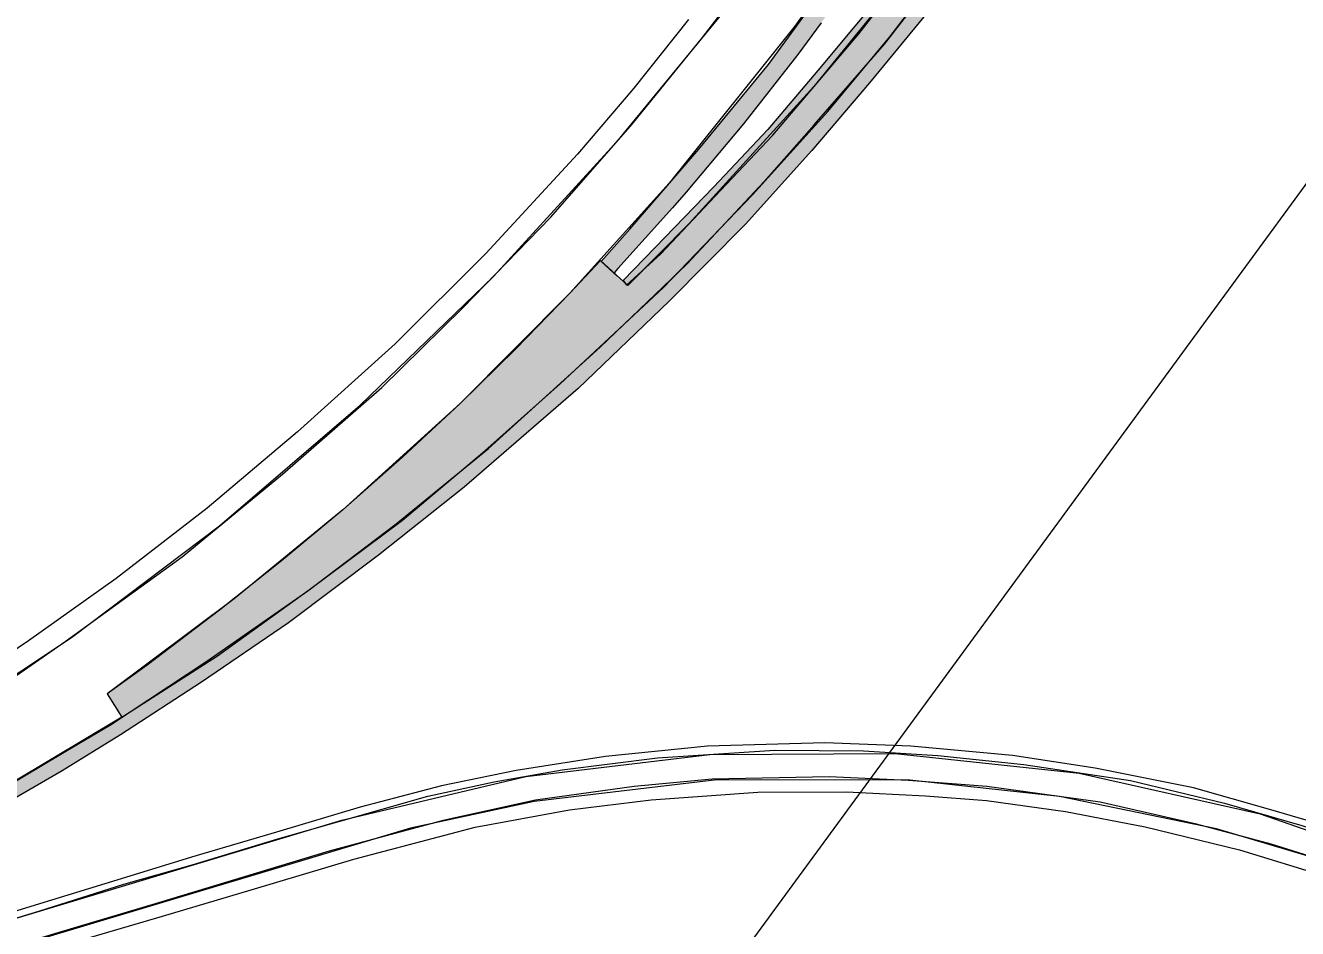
# Model space of a CAD drawing. Extents: x 2356431 to 2371438, y 6972864 to 6982525.
# Drawn here: x 2356633.98 to 2356664.86, y 6974607.35 to 6974629.28 of the extents above; entities that cross this region are included whole.
import ezdxf

# ---------------------------------------------------------------- set-up
doc = ezdxf.new("R2010")
doc.units = 0
doc.header["$LTSCALE"] = 5.6
for name, color, linetype, lineweight in [('1', 7, 'Continuous', 25), ('11', 7, 'Continuous', 13), ('12', 7, 'Continuous', 13), ('13', 7, 'Continuous', 13)]:
    doc.layers.add(name, color=color, linetype=linetype, lineweight=lineweight)

msp = doc.modelspace()

# ---------------------------------------------------------------- hatches: boundary and pattern name
at = {"layer": '11'}
msp.add_hatch(color=256, dxfattribs=at).paths.add_polyline_path([(2356636.312, 6974612.482), (2356638.637, 6974613.978), (2356640.871, 6974615.585), (2356643.129, 6974617.271), (2356645.128, 6974618.953), (2356646.959, 6974620.581), (2356649.468, 6974622.917), (2356651.629, 6974625.171), (2356653.456, 6974627.188), (2356654.961, 6974629.007), (2356655.847, 6974630.168), (2356655.355, 6974630.554), (2356653.117, 6974627.801), (2356650.09, 6974624.472), (2356648.599, 6974622.968), (2356647.937, 6974623.577), (2356647.195, 6974622.783), (2356645.883, 6974621.432), (2356644.528, 6974620.104), (2356643.126, 6974618.799), (2356641.678, 6974617.517), (2356640.234, 6974616.31), (2356638.688, 6974615.08), (2356636.931, 6974613.75), (2356635.957, 6974613.049)])
at = {"layer": '12'}
for points in [[(2356661.208, 6974643.709), (2356661.765, 6974643.632), (2356661.674, 6974643.644), (2356661.612, 6974643.526), (2356661.481, 6974643.22), (2356660.953, 6974642.055), (2356659.87, 6974639.89), (2356659.132, 6974638.464), (2356658.602, 6974637.519), (2356657.738, 6974636.013), (2356656.951, 6974634.745), (2356656.449, 6974633.918), (2356655.841, 6974632.98), (2356654.784, 6974631.417), (2356653.296, 6974629.347), (2356652.723, 6974628.578), (2356651.404, 6974626.891), (2356650.019, 6974625.233), (2356649.685, 6974624.848), (2356648.356, 6974623.375), (2356648.264, 6974623.271), (2356648.343, 6974623.191), (2356647.956, 6974623.552), (2356648.649, 6974624.334), (2356650.326, 6974626.273), (2356652.017, 6974628.332), (2356653.757, 6974630.722), (2356655.174, 6974632.751), (2356656.866, 6974635.459), (2356658.4, 6974638.088), (2356658.955, 6974639.092), (2356659.718, 6974640.556), (2356660.488, 6974642.091)], [(2356663.211, 6974643.395), (2356662.561, 6974642.113), (2356662.061, 6974641.175), (2356661.164, 6974639.546), (2356660.252, 6974637.995), (2356659.834, 6974637.305), (2356658.515, 6974635.212), (2356656.959, 6974632.977), (2356654.965, 6974630.299), (2356653.212, 6974628.186), (2356652.002, 6974626.756), (2356650.691, 6974625.365), (2356649.259, 6974623.888), (2356648.486, 6974623.086), (2356648.568, 6974622.972), (2356649.404, 6974623.738), (2356650.853, 6974625.269), (2356652.119, 6974626.615), (2356654.206, 6974629.079), (2356655.686, 6974630.984), (2356657.602, 6974633.554), (2356659.191, 6974635.986), (2356659.974, 6974637.22), (2356660.393, 6974637.91), (2356660.998, 6974638.926), (2356661.646, 6974640.025), (2356662.241, 6974641.085), (2356662.665, 6974641.935), (2356663.409, 6974643.388)], [(2356620.071, 6974603.978), (2356619.901, 6974604.385), (2356624.154, 6974606.123), (2356626.755, 6974607.354), (2356628.973, 6974608.417), (2356631.514, 6974609.712), (2356633.368, 6974610.715), (2356634.953, 6974611.658), (2356636.044, 6974612.299), (2356638.381, 6974613.847), (2356640.831, 6974615.555), (2356642.974, 6974617.176), (2356645.217, 6974619.012), (2356647.93, 6974621.467), (2356650.031, 6974623.488), (2356651.908, 6974625.488), (2356653.122, 6974626.864), (2356654.832, 6974628.825), (2356656.737, 6974631.298), (2356658.295, 6974633.462), (2356659.66, 6974635.456), (2356660.53, 6974636.908), (2356660.856, 6974636.74), (2356659.558, 6974634.699), (2356658.037, 6974632.507), (2356656.35, 6974630.183), (2356654.47, 6974627.888), (2356653.064, 6974626.248), (2356651.455, 6974624.457), (2356649.604, 6974622.587), (2356647.392, 6974620.462), (2356644.623, 6974618.073), (2356642.545, 6974616.415), (2356640.365, 6974614.775), (2356638.248, 6974613.332), (2356636.28, 6974612.057), (2356634.864, 6974611.185), (2356632.893, 6974610.043), (2356631.214, 6974609.13), (2356628.84, 6974607.97), (2356625.936, 6974606.583), (2356624.269, 6974605.764)]]:
    msp.add_hatch(color=256, dxfattribs=at).paths.add_polyline_path(points)

# ---------------------------------------------------------------- linework, layer by layer
at = {"layer": '1', "lineweight": 13}
msp.add_lwpolyline([(2356430.785, 6974443.876), (2356593.614, 6974682.372), (2356598.063, 6974893.324), (2356675.176, 6974911.84), (2356695.376, 6974666.854), (2356491.76, 6974388.684)], close=True, dxfattribs=at)
at = {"layer": '11'}
msp.add_lwpolyline([(2356655.355, 6974630.554), (2356653.117, 6974627.801), (2356650.09, 6974624.472), (2356648.599, 6974622.968), (2356647.937, 6974623.577), (2356647.195, 6974622.783), (2356645.883, 6974621.432), (2356644.528, 6974620.104), (2356643.126, 6974618.799), (2356641.678, 6974617.517), (2356640.234, 6974616.31), (2356638.688, 6974615.08), (2356636.931, 6974613.75), (2356635.957, 6974613.049), (2356636.312, 6974612.482), (2356638.637, 6974613.978), (2356640.871, 6974615.585), (2356643.129, 6974617.271), (2356645.128, 6974618.953), (2356646.959, 6974620.581), (2356649.468, 6974622.917), (2356651.629, 6974625.171), (2356653.456, 6974627.188), (2356654.961, 6974629.007), (2356655.847, 6974630.168)], dxfattribs=at)
at = {"layer": '12'}
for points in [[(2356633.368, 6974610.715), (2356634.953, 6974611.658), (2356636.044, 6974612.299), (2356638.381, 6974613.847), (2356640.831, 6974615.555), (2356642.974, 6974617.176), (2356645.217, 6974619.012), (2356647.93, 6974621.467), (2356650.031, 6974623.488), (2356651.908, 6974625.488), (2356653.122, 6974626.864), (2356654.832, 6974628.825), (2356656.737, 6974631.298)], [(2356633.584, 6974613.376), (2356634.938, 6974614.323), (2356637.781, 6974616.376), (2356640.218, 6974618.383), (2356642.625, 6974620.492), (2356644.587, 6974622.419), (2356646.732, 6974624.627), (2356648.701, 6974626.886), (2356650.41, 6974628.986), (2356651.792, 6974630.79)], [(2356654.965, 6974630.299), (2356653.212, 6974628.186), (2356652.002, 6974626.756), (2356650.691, 6974625.365), (2356649.259, 6974623.888), (2356648.486, 6974623.086), (2356648.568, 6974622.972), (2356649.404, 6974623.738), (2356650.853, 6974625.269), (2356652.119, 6974626.615), (2356654.206, 6974629.079), (2356655.686, 6974630.984)], [(2356653.296, 6974629.347), (2356652.723, 6974628.578), (2356651.404, 6974626.891), (2356650.019, 6974625.233), (2356649.685, 6974624.848), (2356648.356, 6974623.375), (2356648.264, 6974623.271), (2356648.343, 6974623.191), (2356647.956, 6974623.552), (2356648.649, 6974624.334), (2356650.326, 6974626.273), (2356652.017, 6974628.332), (2356653.757, 6974630.722)], [(2356656.35, 6974630.183), (2356654.47, 6974627.888), (2356653.064, 6974626.248), (2356651.455, 6974624.457), (2356649.604, 6974622.587), (2356647.392, 6974620.462), (2356644.623, 6974618.073), (2356642.545, 6974616.415), (2356640.365, 6974614.775), (2356638.248, 6974613.332), (2356636.28, 6974612.057), (2356634.864, 6974611.185), (2356632.893, 6974610.043)], [(2356650.069, 6974629.421), (2356648.747, 6974627.754), (2356647.375, 6974626.155), (2356645.149, 6974623.741), (2356642.948, 6974621.55), (2356640.578, 6974619.413), (2356638.391, 6974617.559), (2356636.174, 6974615.853), (2356634.046, 6974614.337), (2356632.491, 6974613.284)], [(2356672.912, 6974606.583), (2356671.174, 6974607.479), (2356669.459, 6974608.319), (2356667.489, 6974609.148), (2356665.784, 6974609.773), (2356664.153, 6974610.255), (2356662.331, 6974610.771), (2356659.943, 6974611.244), (2356657.939, 6974611.555), (2356655.466, 6974611.777), (2356653.378, 6974611.864), (2356650.535, 6974611.782), (2356648.061, 6974611.529), (2356645.89, 6974611.192), (2356644.079, 6974610.819), (2356642.102, 6974610.301), (2356640.067, 6974609.692), (2356638.009, 6974609.086), (2356636.299, 6974608.562), (2356634.209, 6974607.924), (2356631.583, 6974607.114)], [(2356631.653, 6974606.977), (2356634.301, 6974607.776), (2356636.365, 6974608.434), (2356638.024, 6974608.899), (2356640.102, 6974609.531), (2356641.58, 6974609.952), (2356643.747, 6974610.568), (2356645.352, 6974610.914), (2356647.005, 6974611.205), (2356649.32, 6974611.496), (2356652.17, 6974611.682), (2356654.321, 6974611.668), (2356656.122, 6974611.554), (2356658.213, 6974611.335), (2356660.799, 6974610.944), (2356663.084, 6974610.398), (2356664.963, 6974609.851), (2356667.011, 6974609.142), (2356668.492, 6974608.563), (2356670.295, 6974607.748), (2356671.562, 6974607.078)], [(2356670.448, 6974606.945), (2356668.293, 6974607.939), (2356666.339, 6974608.736), (2356664.22, 6974609.399), (2356662.405, 6974609.887), (2356660.065, 6974610.425), (2356657.311, 6974610.804), (2356655.413, 6974610.948), (2356653.484, 6974611.036), (2356650.649, 6974610.978), (2356648.755, 6974610.804), (2356646.361, 6974610.472), (2356644.113, 6974609.975), (2356641.345, 6974609.23), (2356637.207, 6974607.98), (2356635.146, 6974607.364), (2356630.337, 6974605.926)], [(2356634.375, 6974606.793), (2356637.3, 6974607.656), (2356639.459, 6974608.29), (2356641.947, 6974609.037), (2356644.896, 6974609.817), (2356647.185, 6974610.235), (2356649.165, 6974610.474), (2356651.752, 6974610.665), (2356653.911, 6974610.675), (2356655.824, 6974610.578), (2356657.307, 6974610.461), (2356659.223, 6974610.192), (2356661.155, 6974609.825), (2356663.449, 6974609.263), (2356665.56, 6974608.615), (2356667.297, 6974607.966), (2356669.283, 6974607.106)]]:
    msp.add_lwpolyline(points, dxfattribs=at)
at = {"layer": '13'}
for points in [[(2356655.226, 6974632.859), (2356652.652, 6974629.264), (2356649.602, 6974625.449), (2356647.195, 6974622.783), (2356644.528, 6974620.104), (2356641.678, 6974617.517), (2356639.041, 6974615.355), (2356635.957, 6974613.049), (2356636.312, 6974612.482), (2356632.803, 6974610.391)], [(2356631.343, 6974611.936), (2356635.093, 6974614.422), (2356638.684, 6974617.133), (2356642.103, 6974620.058), (2356645.337, 6974623.186), (2356648.374, 6974626.506), (2356651.221, 6974629.979)]]:
    msp.add_lwpolyline(points, dxfattribs=at)
msp.add_lwpolyline([(2356611.519, 6974600.921), (2356619.898, 6974604.394), (2356620.16, 6974603.523), (2356628.82, 6974606.124), (2356641.655, 6974609.98), (2356646.125, 6974611.045), (2356650.591, 6974611.58), (2356655.089, 6974611.606), (2356659.56, 6974611.123), (2356663.948, 6974610.137), (2356668.196, 6974608.66), (2356672.25, 6974606.711), (2356671.946, 6974606.16), (2356669.019, 6974607.62), (2356665.499, 6974608.996), (2356662.889, 6974609.772), (2356659.082, 6974610.562), (2356655.448, 6974610.955), (2356650.76, 6974610.96), (2356646.322, 6974610.44), (2356643.326, 6974609.793), (2356611.696, 6974600.316)], close=True, dxfattribs=at)

doc.saveas('drawing.dxf')
